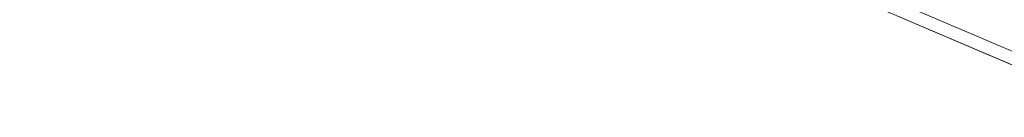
# Model space of a CAD drawing. Header units: millimetres. Extents: x -4738 to 65662, y -68080 to 6847.
# Tile 568 of 656: x 22278 to 22873, y -20657 to -20599. Entities that reach past the tile are written whole.
import ezdxf

# ---------------------------------------------------------------- set-up
doc = ezdxf.new("R2010")
doc.units = ezdxf.units.MM
doc.layers.add('superior_C10', color=7, linetype='Continuous', lineweight=0)

msp = doc.modelspace()

# ---------------------------------------------------------------- linework, layer by layer
at = {"layer": 'superior_C10'}
for p, q in [((22908.618, -20638.995), (21826.447, -20179.616)), ((21835.674, -20183.533), (22917.845, -20642.912)), ((22911.313, -20631.991), (21864.204, -20187.496)), ((22944.603, -20654.271), (21862.432, -20194.891)), ((21873.903, -20191.613), (22921.012, -20636.109)), ((21869.813, -20198.025), (22951.985, -20657.404))]:
    msp.add_line(p, q, dxfattribs=at)

doc.saveas('drawing.dxf')
